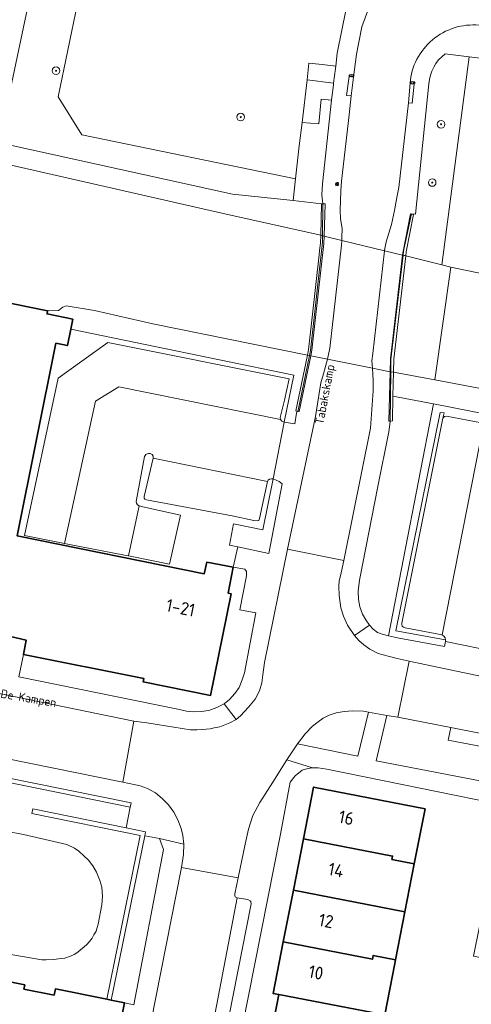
# Model space of a CAD drawing. Header units: metres. Extents: x 149984 to 156489, y 469398 to 478068.
# Tile 664 of 854: x 154388 to 154436, y 471860 to 471964. Entities that reach past the tile are written whole.
import ezdxf
from ezdxf.enums import TextEntityAlignment as Align

# ---------------------------------------------------------------- set-up
doc = ezdxf.new("R2010")
doc.units = ezdxf.units.M
doc.header["$LTSCALE"] = 0.75
for name, color, linetype, lineweight in [('B-WE-GR-BEPLANTING_CULTUUR_HEESTERS-GV', 252, 'Continuous', 18), ('B-WE-GR-BOOM-S', 252, 'Continuous', 25), ('B-WE-GR-STRUIK-GV', 252, 'Continuous', 13), ('B-WE-IE-MEUBILAIR-S', 252, 'Continuous', 25), ('B-WE-IE-TERREINAFSCHEIDING_KUNSTMATIG_HEKWERK-G', 252, 'IE-TERREINAFSCHEIDING_KUNSTMATIG-SO', 18), ('B-WE-IE-TERREINAFSCHEIDING_KUNSTMATIG_MUUR-GV', 252, 'Continuous', 18), ('B-WE-KW-KUNSTWERK_DEK-GV', 6, 'Continuous', 18), ('B-WE-OG-BEBOUWING-GV', 6, 'Continuous', 35), ('B-WE-OG-BEBOUWING-T18', 1, 'Continuous', 18), ('B-WE-OG-TERREIN_BEGROEID-GV', 252, 'Continuous', 18), ('B-WE-OG-TERREIN_ERF-GV', 252, 'Continuous', 18), ('B-WE-OG-TERREIN_OEVER-GV', 252, 'Continuous', 18), ('B-WE-OG-TOPOGRAFIE-T18', 7, 'Continuous', 18), ('B-WE-OG-WATER-GV', 252, 'Continuous', 18), ('B-WE-VH-GESLOTENVERHARDING_ASFALT-GV', 252, 'Continuous', 18), ('B-WE-VH-GESLOTENVERHARDING_BETON-GV', 252, 'Continuous', 18), ('B-WE-VH-HALFVERHARDING_GRASBETONSTEEN-GV', 252, 'Continuous', 18), ('B-WE-VH-OPENVERHARDING_BETONELEMENT-GV', 252, 'Continuous', 18), ('B-WE-VH-OPENVERHARDING_BETONSTRAATSTEEN-GV', 252, 'Continuous', 18), ('B-WE-VH-OPENVERHARDING_STRAATBAKSTEEN-GV', 252, 'Continuous', 18), ('B-WE-VH-OPENVERHARDING_TEGEL-GV', 252, 'Continuous', 18)]:
    doc.layers.add(name, color=color, linetype=linetype, lineweight=lineweight)
doc.styles.add('NLCS-ISO', font='NLCS-ISO.ttf')
doc.styles.add('NLCS-ISO-M500-T18', font='NLCS-ISO.ttf', dxfattribs={"height": 0.9})
doc.styles.add('NLCS-ISO-M750-T18', font='NLCS-ISO.ttf', dxfattribs={"height": 1.35})
doc.linetypes.add('IE-TERREINAFSCHEIDING_KUNSTMATIG-SO', pattern='A,4,[82,NLCS.SHX,S=0.75,R=90,X=0,Y=0],4,-2', length=10)

# ---------------------------------------------------------------- blocks, each defined once
blk = doc.blocks.new('SIE-MEUBILAIR_PAAL_LICHTMAST-SO')
for points in [[(-0.62, 0), (-1, 0)], [(-0.71, 0.71), (-0.44, 0.44)], [(0, 1), (0, 0.62)], [(0.44, 0.44), (0.71, 0.71)], [(1, 0), (0.62, 0)], [(-0.71, -0.71), (-0.44, -0.44)], [(0, -0.62), (0, -1)], [(0.44, -0.44), (0.71, -0.71)]]:
    blk.add_lwpolyline(points)
blk.add_circle((0, 0), 0.5)
blk = doc.blocks.new('SIE-MEUBILAIR_PUT_KOLK-SO')
blk.add_ellipse((0, 0), major_axis=(1.25, 0), ratio=0.54)
at = {"style": 'NLCS-ISO'}
blk.add_text('klk', height=0.75, dxfattribs=at).set_placement((0.03, 0), align=Align.MIDDLE_CENTER)
blk = doc.blocks.new('SGR-BOOM_GBKN-SO')
at = {"linetype": 'ByBlock', "lineweight": 18}
h = blk.add_hatch(color=0, dxfattribs=at)
h.dxf.hatch_style = 1
edge = h.paths.add_edge_path()
edge.add_arc((0, 0), 0.25, 0, 360)
at = {"color": 0, "linetype": 'ByBlock', "lineweight": 18}
for radius in [2, 0.25]:
    blk.add_circle((0, 0), radius, dxfattribs=at)
at = {"color": 0, "linetype": 'ByBlock', "lineweight": 18, "style": 'NLCS-ISO'}
blk.add_attdef('SOORT', (2.5, 0), '', height=1.5, dxfattribs=at)

msp = doc.modelspace()

# ---------------------------------------------------------------- linework, layer by layer
at = {"layer": 'B-WE-GR-BEPLANTING_CULTUUR_HEESTERS-GV', "flags": 128}
for points in [[(154421.675, 471958.854), (154421.705, 471959.094), (154420.28, 471959.267), (154418.892, 471959.396), (154418.692, 471957.641), (154421.481, 471957.295)], [(154420.219, 471944.602), (154420.34, 471944.602), (154420.231, 471945.526), (154420.302, 471946.707), (154421.257, 471955.488), (154420.179, 471955.605), (154419.916, 471953.004), (154418.164, 471953.135), (154417.858, 471950.688), (154417.473, 471947.203), (154417.221, 471944.925)], [(154388.859, 471897.122), (154388.375, 471894.783), (154405.115, 471891.357), (154406.01, 471891.149), (154406.723, 471891.104), (154407.564, 471891.122), (154408.359, 471891.23), (154409.208, 471891.537), (154409.967, 471891.926), (154410.536, 471892.396), (154411.087, 471893.028), (154411.547, 471893.66), (154411.873, 471894.473), (154412.117, 471895.214), (154413.291, 471901.501), (154411.629, 471901.845), (154412.315, 471905.404), (154412.333, 471905.874), (154412.135, 471906.109), (154410.927, 471906.315), (154410.387, 471903.594), (154410.71, 471903.528), (154408.54, 471892.816), (154401.441, 471894.254), (154401.511, 471894.601)], [(154403.166, 471877.759), (154401.624, 471878.033), (154398.099, 471860.73), (154399.489, 471860.45), (154400.479, 471860.25), (154403.609, 471876.575)]]:
    msp.add_lwpolyline(points, close=True, dxfattribs=at)
for points in [[(154431.497, 471957.22), (154430.102, 471943.487), (154429.668, 471943.548), (154429.664, 471943.514), (154429.904, 471943.469), (154429.132, 471939.524), (154429.083, 471939.099), (154432.875, 471938.179), (154432.905, 471938.413), (154435.726, 471960.075)], [(154435.726, 471960.075), (154433.216, 471960.379)]]:
    msp.add_lwpolyline(points, dxfattribs=at)
at = {"layer": 'B-WE-GR-BEPLANTING_CULTUUR_HEESTERS-GV'}
msp.add_lwpolyline([(154433.216, 471960.379, 0.2181168), (154431.497, 471957.22)], format="xyb", dxfattribs=at)
at = {"layer": 'B-WE-GR-STRUIK-GV', "flags": 128}
for points in [[(154428.022, 471899.621), (154432.693, 471922.612), (154433.099, 471922.576), (154432.988, 471922.02), (154433.16, 471922.192), (154433.35, 471922.21), (154437.026, 471921.523), (154437.288, 471921.505), (154437.55, 471921.541), (154437.727, 471921.636), (154437.799, 471921.758), (154437.88, 471922.373), (154432.002, 471923.517), (154427.252, 471899.108), (154427.905, 471898.967), (154428.393, 471898.862), (154433.135, 471897.968), (154433.259, 471898.506), (154433.25, 471898.668)], [(154415.757, 471915.359), (154415.132, 471915.626), (154414.041, 471910.246), (154410.951, 471910.896), (154410.554, 471908.656), (154411.401, 471908.474), (154414.673, 471907.771), (154416.082, 471915.106)]]:
    msp.add_lwpolyline(points, close=True, dxfattribs=at)
at = {"layer": 'B-WE-IE-TERREINAFSCHEIDING_KUNSTMATIG_HEKWERK-G', "flags": 128}
for points in [[(154420.317, 471941.227), (154420.344, 471944.564)], [(154428.791, 471939.17), (154428.843, 471939.617), (154429.668, 471943.548)], [(154418.952, 471928.604), (154419.062, 471929.133), (154420.311, 471940.562), (154420.317, 471941.227)], [(154427.502, 471926.896), (154427.52, 471928.187), (154428.791, 471939.17)], [(154417.717, 471922.669), (154418.952, 471928.604)], [(154427.426, 471921.63), (154427.502, 471926.896)]]:
    msp.add_lwpolyline(points, dxfattribs=at)
at = {"layer": 'B-WE-IE-TERREINAFSCHEIDING_KUNSTMATIG_MUUR-GV', "flags": 128}
for points in [[(154368.97, 471887.548), (154368.915, 471887.278), (154371.343, 471886.803), (154375.327, 471886.022), (154375.91, 471885.908), (154376.486, 471885.795), (154383.012, 471884.516), (154400.09, 471881.05), (154400.205, 471881.502), (154376.581, 471886.268), (154369.019, 471887.793)], [(154397.64, 471860.823), (154398.099, 471860.73), (154401.624, 471878.033), (154401.71, 471878.452), (154399.663, 471878.869), (154389.859, 471880.866), (154389.76, 471880.379), (154401.152, 471878.058)]]:
    msp.add_lwpolyline(points, close=True, dxfattribs=at)
at = {"layer": 'B-WE-KW-KUNSTWERK_DEK-GV', "flags": 128}
msp.add_lwpolyline([(154429.083, 471939.099), (154428.791, 471939.17), (154428.74, 471939.183), (154426.824, 471939.648), (154422.339, 471940.736), (154420.479, 471941.188), (154420.317, 471941.227), (154420.128, 471941.273), (154420.105, 471940.447), (154420.02, 471939.679), (154419.966, 471939.199), (154418.853, 471929.223), (154418.734, 471928.648), (154419.077, 471928.579), (154420.852, 471928.22), (154425.562, 471927.268), (154426.235, 471927.132), (154427.448, 471926.906), (154427.797, 471926.842), (154427.834, 471928.242)], close=True, dxfattribs=at)
at = {"layer": 'B-WE-OG-BEBOUWING-GV', "flags": 128}
for points in [[(154384.64, 471899.679), (154389.159, 471898.628), (154388.859, 471897.122), (154401.511, 471894.601), (154401.441, 471894.254), (154408.54, 471892.816), (154410.71, 471903.528), (154410.387, 471903.594), (154410.927, 471906.315), (154408.151, 471906.849), (154407.888, 471905.635), (154388.219, 471909.614), (154392.282, 471929.905), (154393.496, 471929.662), (154393.841, 471931.387), (154394.051, 471932.436), (154391.355, 471932.997), (154391.413, 471933.311), (154380.716, 471935.491)], [(154387.019, 471851.806), (154390.196, 471851.166), (154389.584, 471848.124), (154396.024, 471846.826), (154396.715, 471846.687), (154399.489, 471860.45), (154398.099, 471860.73), (154397.64, 471860.823), (154392.221, 471861.915), (154392.088, 471861.257), (154388.92, 471861.895), (154389.009, 471862.337), (154374.257, 471865.31)]]:
    msp.add_lwpolyline(points, dxfattribs=at)
for points in [[(154427.688, 471875.896), (154427.62, 471875.547), (154429.975, 471875.086), (154430.043, 471875.435), (154431.106, 471880.867), (154419.379, 471883.162), (154418.316, 471877.73)], [(154427.62, 471875.547), (154427.688, 471875.896), (154418.316, 471877.73), (154417.252, 471872.298), (154428.986, 471870.023), (154429.975, 471875.086)], [(154425.561, 471865.032), (154425.637, 471865.419), (154427.993, 471864.958), (154428.986, 471870.023), (154417.252, 471872.298), (154416.189, 471866.866)], [(154425.637, 471865.419), (154425.561, 471865.032), (154416.189, 471866.866), (154415.126, 471861.434), (154415.715, 471861.319), (154423.917, 471859.754), (154426.137, 471859.32), (154426.862, 471859.178), (154427.917, 471864.571), (154427.993, 471864.958)], [(154414.729, 471856.279), (154422.923, 471854.676), (154425.139, 471854.243), (154426.137, 471859.32), (154423.917, 471859.754), (154415.715, 471861.319)]]:
    msp.add_lwpolyline(points, close=True, dxfattribs=at)
at = {"layer": 'B-WE-OG-TERREIN_BEGROEID-GV', "flags": 128}
for points in [[(154420.155, 471980.744), (154419.068, 471975.373), (154422.15, 471974.208), (154420.541, 471966.5), (154420.11, 471965.857), (154412.754, 471966.76), (154395.568, 471970.615), (154392.527, 471955.863), (154395.005, 471951.844), (154417.473, 471947.203), (154417.858, 471950.688), (154418.164, 471953.135), (154418.692, 471957.641), (154418.892, 471959.396), (154420.28, 471959.267), (154421.705, 471959.094), (154421.873, 471960.442), (154422.816, 471965.109), (154423.962, 471970.6), (154425.781, 471979.63)], [(154391.019, 471973.384), (154386.593, 471952.361), (154386.997, 471950.884), (154410.853, 471945.611), (154417.221, 471944.925), (154417.473, 471947.203), (154395.005, 471951.844), (154392.527, 471955.863), (154395.568, 471970.615), (154391.71, 471971.48), (154392.005, 471973.226)], [(154391.413, 471933.311), (154391.355, 471932.997), (154394.051, 471932.436), (154393.841, 471931.387), (154417.29, 471926.542), (154416.288, 471921.606), (154417.422, 471921.412), (154417.593, 471922.527), (154417.647, 471922.761), (154417.512, 471922.785), (154418.734, 471928.648), (154410.263, 471930.36), (154402.458, 471931.95), (154396.333, 471933.341), (154393.37, 471933.847), (154393.008, 471933.721), (154392.539, 471933.341)], [(154449.479, 471919.38), (154450.11, 471922.663), (154432.117, 471926.038), (154427.797, 471926.842), (154427.732, 471924.348), (154432.002, 471923.517), (154437.88, 471922.373), (154443.589, 471921.216), (154443.553, 471920.783), (154443.626, 471920.512), (154443.897, 471920.313), (154448.227, 471919.59)], [(154425.664, 471899.802), (154426.098, 471899.432), (154426.586, 471899.251), (154427.252, 471899.108), (154432.002, 471923.517), (154427.732, 471924.348), (154427.663, 471921.719), (154427.426, 471921.706), (154427.426, 471921.63), (154427.281, 471920.579), (154426.125, 471914.816), (154424.192, 471904.951), (154424.065, 471903.804), (154424.102, 471902.91), (154424.228, 471902.142), (154424.508, 471901.392), (154424.869, 471900.769), (154425.249, 471900.227)], [(154419.264, 471889.575), (154418.496, 471888.762), (154417.692, 471887.714), (154424.051, 471886.434), (154425.154, 471891.047), (154424.621, 471891.147), (154423.501, 471891.192), (154422.588, 471891.11), (154421.748, 471890.984), (154421.026, 471890.722), (154420.384, 471890.406), (154419.86, 471890.035)], [(154439.616, 471886.931), (154433.545, 471888.096), (154433.823, 471889.424), (154428.234, 471890.524), (154427.069, 471890.686), (154425.975, 471885.946), (154438.902, 471883.453)]]:
    msp.add_lwpolyline(points, close=True, dxfattribs=at)
msp.add_lwpolyline([(154383.445, 471866.223), (154390.799, 471864.967), (154391.269, 471864.958), (154392.018, 471864.994), (154392.849, 471865.111), (154393.229, 471865.166), (154393.807, 471865.373), (154394.186, 471865.545), (154394.584, 471865.798), (154394.882, 471866.033), (154395.243, 471866.331), (154395.532, 471866.593), (154395.813, 471866.891), (154396.084, 471867.27), (154396.282, 471867.596), (154396.508, 471867.984), (154396.626, 471868.373), (154396.707, 471868.743), (154397.113, 471870.757), (154397.195, 471871.688), (154397.104, 471872.637), (154396.915, 471873.323), (154396.535, 471874.217), (154396.174, 471874.877), (154395.722, 471875.455), (154395.234, 471875.925), (154394.701, 471876.404), (154394.241, 471876.747), (154393.437, 471877.126), (154388.866, 471878.165), (154387.005, 471878.517)], dxfattribs=at)
at = {"layer": 'B-WE-OG-TERREIN_ERF-GV', "flags": 128}
for points in [[(154531.679, 471948.012), (154501.648, 471951.919), (154470.927, 471955.725), (154454.486, 471957.809), (154435.726, 471960.075), (154432.905, 471938.413), (154432.875, 471938.179), (154433.815, 471937.926), (154437.176, 471937.204), (154445.683, 471935.293), (154457.761, 471932.784), (154467.364, 471930.588), (154478.549, 471928.253), (154485.988, 471926.546), (154497.2, 471924.149), (154508.97, 471921.658), (154521, 471919.074)], [(154437.148, 471859.162), (154438.348, 471864.934), (154436.206, 471865.367), (154436.84, 471868.5), (154437.473, 471871.633), (154439.614, 471871.2), (154440.277, 471874.444), (154437.09, 471875.074), (154438.353, 471881.462), (154420.764, 471885.04), (154419.851, 471885.175), (154419.255, 471885.184), (154418.776, 471885.139), (154418.189, 471884.94), (154417.43, 471884.353), (154416.924, 471883.694), (154415.903, 471878.201), (154408.55, 471840.964)], [(154414.729, 471856.279), (154415.715, 471861.319), (154415.126, 471861.434), (154416.189, 471866.866), (154417.252, 471872.298), (154418.316, 471877.73), (154419.379, 471883.162), (154431.106, 471880.867), (154430.043, 471875.435), (154429.975, 471875.086), (154428.986, 471870.023), (154427.993, 471864.958), (154427.917, 471864.571), (154426.862, 471859.178)]]:
    msp.add_lwpolyline(points, dxfattribs=at)
at = {"layer": 'B-WE-OG-TERREIN_OEVER-GV', "flags": 128}
msp.add_lwpolyline([(154388.993, 471975.46), (154384.317, 471949.395), (154410.498, 471943.429), (154420.128, 471941.273), (154420.219, 471944.602), (154417.221, 471944.925), (154410.853, 471945.611), (154386.997, 471950.884), (154386.593, 471952.361), (154391.019, 471973.384), (154390.033, 471973.524), (154390.323, 471975.191)], close=True, dxfattribs=at)
at = {"layer": 'B-WE-OG-WATER-GV', "flags": 128}
for points in [[(154380.716, 471935.491), (154391.413, 471933.311), (154392.539, 471933.341), (154393.008, 471933.721), (154393.37, 471933.847), (154396.333, 471933.341), (154402.458, 471931.95), (154410.263, 471930.36), (154418.734, 471928.648), (154419.077, 471928.579), (154420.852, 471928.22), (154425.562, 471927.268), (154426.235, 471927.132), (154427.448, 471926.906), (154427.797, 471926.842), (154432.117, 471926.038), (154433.815, 471937.926), (154432.875, 471938.179), (154429.083, 471939.099), (154428.74, 471939.183), (154426.824, 471939.648), (154422.339, 471940.736), (154420.479, 471941.188), (154420.128, 471941.273), (154410.498, 471943.429), (154384.317, 471949.395)], [(154521, 471919.074), (154508.97, 471921.658), (154497.2, 471924.149), (154485.988, 471926.546), (154478.549, 471928.253), (154467.364, 471930.588), (154457.761, 471932.784), (154445.683, 471935.293), (154437.176, 471937.204), (154433.815, 471937.926), (154432.117, 471926.038), (154450.11, 471922.663), (154550.258, 471903.456)]]:
    msp.add_lwpolyline(points, dxfattribs=at)
at = {"layer": 'B-WE-VH-GESLOTENVERHARDING_ASFALT-GV', "flags": 128}
msp.add_lwpolyline([(154370.721, 471896.241), (154369.414, 471889.751), (154376.972, 471888.206), (154399.336, 471883.698), (154400.486, 471890.117), (154378.277, 471894.686)], close=True, dxfattribs=at)
at = {"layer": 'B-WE-VH-GESLOTENVERHARDING_BETON-GV', "flags": 128}
for points in [[(154420.34, 471944.602), (154420.219, 471944.602), (154420.128, 471941.273), (154420.479, 471941.188), (154420.588, 471944.603)], [(154429.904, 471943.469), (154429.664, 471943.514), (154429.561, 471943.534), (154428.786, 471939.577), (154428.74, 471939.183), (154429.083, 471939.099), (154429.132, 471939.524)], [(154420.455, 471940.422), (154420.479, 471941.188), (154420.128, 471941.273), (154420.105, 471940.447), (154420.02, 471939.679), (154419.966, 471939.199), (154418.853, 471929.223), (154418.734, 471928.648), (154418.952, 471928.604), (154419.077, 471928.579), (154419.199, 471929.168)], [(154429.083, 471939.099), (154428.74, 471939.183), (154427.484, 471928.266), (154427.448, 471926.906), (154427.502, 471926.896), (154427.797, 471926.842), (154427.834, 471928.242)], [(154419.077, 471928.579), (154418.734, 471928.648), (154417.512, 471922.785), (154417.647, 471922.761), (154417.858, 471922.725)], [(154427.448, 471926.906), (154427.312, 471921.699), (154427.426, 471921.706), (154427.663, 471921.719), (154427.732, 471924.348), (154427.797, 471926.842)]]:
    msp.add_lwpolyline(points, close=True, dxfattribs=at)
at = {"layer": 'B-WE-VH-HALFVERHARDING_GRASBETONSTEEN-GV', "flags": 128}
msp.add_lwpolyline([(154439.616, 471886.931), (154439.861, 471888.234), (154433.823, 471889.424), (154433.545, 471888.096)], close=True, dxfattribs=at)
at = {"layer": 'B-WE-VH-OPENVERHARDING_BETONELEMENT-GV', "flags": 128}
for points in [[(154423.562, 471957.93), (154423.116, 471957.991), (154422.843, 471956.01), (154423.336, 471955.942)], [(154429.521, 471957.282), (154429.37, 471955.226), (154429.765, 471955.2), (154429.97, 471957.188)]]:
    msp.add_lwpolyline(points, close=True, dxfattribs=at)
at = {"layer": 'B-WE-VH-OPENVERHARDING_BETONSTRAATSTEEN-GV', "flags": 128}
for points in [[(154393.177, 471908.824), (154396.454, 471923.794), (154398.893, 471925.33), (154415.902, 471921.89), (154415.875, 471922.089), (154416.326, 471923.896), (154416.805, 471926.163), (154397.753, 471929.994), (154392.513, 471926.236), (154388.972, 471909.65)], [(154415.132, 471915.626), (154416.288, 471921.606), (154416.055, 471921.692), (154415.902, 471921.89), (154398.893, 471925.33), (154396.454, 471923.794), (154393.177, 471908.824), (154393.703, 471908.72), (154399.483, 471907.585), (154399.912, 471907.501), (154401.028, 471912.794), (154400.861, 471912.902), (154400.766, 471913.06), (154400.734, 471913.245), (154401.592, 471917.988), (154401.728, 471918.187), (154401.981, 471918.295), (154402.207, 471918.295), (154402.405, 471918.196), (154402.514, 471917.997), (154402.498, 471917.812), (154414.522, 471915.35), (154414.603, 471915.486), (154414.752, 471915.589), (154414.937, 471915.617)], [(154428.996, 471899.924), (154432.889, 471899.201), (154437.288, 471921.505), (154437.026, 471921.523), (154433.35, 471922.21), (154433.16, 471922.192), (154432.988, 471922.02), (154428.661, 471900.43), (154428.652, 471900.24), (154428.688, 471900.105), (154428.824, 471900.005)], [(154433.079, 471899.066), (154433.205, 471898.867), (154433.25, 471898.668), (154433.259, 471898.506), (154438.774, 471897.37), (154438.797, 471897.53), (154438.881, 471897.693), (154438.948, 471897.785), (154439.068, 471897.862), (154439.174, 471897.903), (154439.335, 471897.912), (154439.497, 471897.882), (154443.897, 471920.313), (154443.626, 471920.512), (154443.553, 471920.783), (154443.589, 471921.216), (154437.88, 471922.373), (154437.799, 471921.758), (154437.727, 471921.636), (154437.55, 471921.541), (154437.288, 471921.505), (154432.889, 471899.201)], [(154401.825, 471913.426), (154410.832, 471911.728), (154413.081, 471911.222), (154413.451, 471911.213), (154413.605, 471911.249), (154413.695, 471911.439), (154414.522, 471915.35), (154402.498, 471917.812), (154401.563, 471913.756), (154401.572, 471913.593), (154401.631, 471913.48)], [(154405.377, 471911.8), (154401.416, 471912.685), (154401.028, 471912.794), (154399.912, 471907.501), (154404.239, 471906.651)]]:
    msp.add_lwpolyline(points, close=True, dxfattribs=at)
at = {"layer": 'B-WE-VH-OPENVERHARDING_STRAATBAKSTEEN-GV', "flags": 128}
for points in [[(154427.549, 471971.615), (154424.465, 471963.222), (154423.896, 471960.347), (154423.562, 471957.93), (154423.336, 471955.942), (154423.109, 471953.948), (154422.329, 471946.986), (154422.255, 471945.952), (154422.213, 471944.931), (154422.191, 471943.935), (154422.207, 471943.009), (154422.37, 471941.994), (154422.351, 471941.025), (154422.339, 471940.736), (154426.824, 471939.648), (154426.829, 471939.693), (154427.006, 471940.587), (154427.57, 471942.41), (154427.891, 471943.898), (154428.143, 471945.241), (154428.337, 471946.299), (154429.37, 471955.226), (154429.521, 471957.282)], [(154439.929, 471894.2), (154431.066, 471896.07), (154429.44, 471896.431), (154428.234, 471890.524), (154433.823, 471889.424), (154439.861, 471888.234)], [(154406.7, 471847.297), (154411.332, 471871.498), (154411.116, 471871.598), (154411.098, 471871.733), (154411.088, 471871.914), (154411.432, 471873.612), (154405.479, 471874.714), (154402.254, 471858.345)]]:
    msp.add_lwpolyline(points, dxfattribs=at)
at = {"layer": 'B-WE-VH-OPENVERHARDING_STRAATBAKSTEEN-GV'}
msp.add_lwpolyline([(154429.521, 471957.282, -0.4163401), (154436.792, 471963.399)], format="xyb", dxfattribs=at)
at = {"layer": 'B-WE-VH-OPENVERHARDING_STRAATBAKSTEEN-GV', "flags": 128}
for points in [[(154426.824, 471939.648), (154422.339, 471940.736), (154422.319, 471940.227), (154421.09, 471929.369), (154420.852, 471928.22), (154425.562, 471927.268), (154425.514, 471928.05), (154425.618, 471928.824)], [(154425.562, 471927.268), (154420.852, 471928.22), (154420.418, 471926.687), (154420.158, 471925.734), (154419.567, 471922.184), (154416.64, 471908.236), (154422.548, 471907.014), (154425.38, 471920.958), (154425.664, 471924.88), (154425.64, 471925.986)], [(154424.138, 471898.608), (154423.686, 471899.114), (154422.945, 471900.225), (154422.539, 471901.147), (154422.259, 471902.041), (154422.087, 471903.324), (154422.024, 471904.327), (154422.078, 471904.846), (154422.29, 471905.713), (154422.548, 471907.014), (154416.64, 471908.236), (154414.206, 471896.275), (154414.043, 471894.97), (154413.948, 471894.157), (154413.691, 471893.285), (154413.221, 471892.436), (154412.534, 471891.569), (154411.69, 471890.67), (154411.238, 471890.291), (154410.588, 471889.92), (154409.531, 471889.514), (154408.932, 471889.394), (154408.49, 471889.304), (154407.676, 471889.213), (154407.089, 471889.177), (154406.448, 471889.204), (154402.916, 471889.764), (154401.85, 471889.918), (154400.486, 471890.117), (154399.336, 471883.698), (154400.664, 471883.4), (154401.133, 471883.287), (154401.901, 471883.007), (154402.741, 471882.546), (154403.464, 471881.968), (154404.124, 471881.282), (154404.675, 471880.532), (154405.117, 471879.71), (154405.47, 471878.797), (154405.623, 471878.075), (154405.741, 471877.144), (154405.704, 471876.06), (154405.479, 471874.714), (154411.432, 471873.612), (154412.182, 471877.144), (154412.525, 471878.734), (154412.995, 471880.162), (154413.735, 471881.535), (154415.09, 471883.685), (154416.572, 471886.052), (154417.692, 471887.714), (154418.496, 471888.762), (154419.264, 471889.575), (154419.86, 471890.035), (154420.384, 471890.406), (154421.026, 471890.722), (154421.748, 471890.984), (154422.588, 471891.11), (154423.501, 471891.192), (154424.621, 471891.147), (154425.154, 471891.047), (154427.069, 471890.686), (154428.234, 471890.524), (154429.44, 471896.431), (154428.167, 471896.702), (154427.209, 471896.937), (154426.188, 471897.235), (154425.303, 471897.705), (154424.653, 471898.148)], [(154407.771, 471846.997), (154407.906, 471846.985), (154408.01, 471847.012), (154408.098, 471847.051), (154408.166, 471847.177), (154412.805, 471870.884), (154412.778, 471871.101), (154412.706, 471871.2), (154412.453, 471871.318), (154411.332, 471871.498), (154406.7, 471847.297)]]:
    msp.add_lwpolyline(points, close=True, dxfattribs=at)
at = {"layer": 'B-WE-VH-OPENVERHARDING_TEGEL-GV', "flags": 128}
for points in [[(154422.816, 471965.109), (154421.873, 471960.442), (154421.705, 471959.094), (154421.675, 471958.854), (154421.481, 471957.295), (154421.461, 471957.13), (154421.294, 471955.79), (154421.264, 471955.553), (154421.257, 471955.488), (154420.302, 471946.707), (154420.231, 471945.526), (154420.34, 471944.602), (154420.588, 471944.603), (154420.479, 471941.188), (154422.339, 471940.736), (154422.351, 471941.025), (154422.37, 471941.994), (154422.207, 471943.009), (154422.191, 471943.935), (154422.213, 471944.931), (154422.255, 471945.952), (154422.329, 471946.986), (154423.109, 471953.948), (154423.336, 471955.942), (154422.843, 471956.01), (154423.116, 471957.991), (154423.562, 471957.93), (154423.896, 471960.347), (154424.465, 471963.222), (154427.549, 471971.615)], [(154433.216, 471960.379), (154435.726, 471960.075), (154454.486, 471957.809), (154470.927, 471955.725), (154501.648, 471951.919), (154531.679, 471948.012), (154555.3, 471941.365), (154575.372, 471935.599), (154611.37, 471925.235), (154625.673, 471921.093), (154628.511, 471920.271), (154629.063, 471920.111), (154629.216, 471923.715), (154628.725, 471923.857), (154625.304, 471924.848)], [(154429.521, 471957.282), (154429.97, 471957.188), (154429.765, 471955.2), (154429.37, 471955.226), (154428.337, 471946.299), (154428.143, 471945.241), (154427.891, 471943.898), (154427.57, 471942.41), (154427.006, 471940.587), (154426.829, 471939.693), (154426.824, 471939.648), (154428.74, 471939.183), (154428.786, 471939.577), (154429.561, 471943.534), (154429.664, 471943.514), (154429.668, 471943.548), (154430.102, 471943.487), (154431.497, 471957.22)], [(154378.277, 471894.686), (154400.486, 471890.117), (154401.85, 471889.918), (154402.916, 471889.764), (154406.448, 471889.204), (154407.089, 471889.177), (154407.676, 471889.213), (154408.49, 471889.304), (154408.932, 471889.394), (154409.531, 471889.514), (154410.588, 471889.92), (154411.238, 471890.291), (154409.967, 471891.926), (154409.208, 471891.537), (154408.359, 471891.23), (154407.564, 471891.122), (154406.723, 471891.104), (154406.01, 471891.149), (154405.115, 471891.357), (154388.375, 471894.783), (154388.859, 471897.122), (154389.159, 471898.628), (154384.64, 471899.679)], [(154438.774, 471897.37), (154433.259, 471898.506), (154433.135, 471897.968), (154428.393, 471898.862), (154427.905, 471898.967), (154427.252, 471899.108), (154426.586, 471899.251), (154426.098, 471899.432), (154425.664, 471899.802), (154425.249, 471900.227), (154423.686, 471899.114), (154424.138, 471898.608), (154424.653, 471898.148), (154425.303, 471897.705), (154426.188, 471897.235), (154427.209, 471896.937), (154428.167, 471896.702), (154429.44, 471896.431), (154431.066, 471896.07), (154439.929, 471894.2)], [(154438.902, 471883.453), (154425.975, 471885.946), (154427.069, 471890.686), (154425.154, 471891.047), (154424.051, 471886.434), (154417.692, 471887.714), (154416.572, 471886.052), (154419.255, 471885.184), (154419.851, 471885.175), (154420.764, 471885.04), (154438.353, 471881.462)], [(154408.55, 471840.964), (154415.903, 471878.201), (154416.924, 471883.694), (154417.43, 471884.353), (154418.189, 471884.94), (154418.776, 471885.139), (154419.255, 471885.184), (154416.572, 471886.052), (154415.09, 471883.685), (154413.735, 471881.535), (154412.995, 471880.162), (154412.525, 471878.734), (154412.182, 471877.144), (154411.432, 471873.612), (154411.088, 471871.914), (154411.098, 471871.733), (154411.116, 471871.598), (154411.332, 471871.498), (154412.453, 471871.318), (154412.706, 471871.2), (154412.778, 471871.101), (154412.805, 471870.884), (154408.166, 471847.177)], [(154374.257, 471865.31), (154389.009, 471862.337), (154388.92, 471861.895), (154392.088, 471861.257), (154392.221, 471861.915), (154397.64, 471860.823), (154401.152, 471878.058), (154389.76, 471880.379), (154389.859, 471880.866), (154399.663, 471878.869), (154400.09, 471881.05), (154383.012, 471884.516)], [(154387.005, 471878.517), (154388.866, 471878.165), (154393.437, 471877.126), (154394.241, 471876.747), (154394.701, 471876.404), (154395.234, 471875.925), (154395.722, 471875.455), (154396.174, 471874.877), (154396.535, 471874.217), (154396.915, 471873.323), (154397.104, 471872.637), (154397.195, 471871.688), (154397.113, 471870.757), (154396.707, 471868.743), (154396.626, 471868.373), (154396.508, 471867.984), (154396.282, 471867.596), (154396.084, 471867.27), (154395.813, 471866.891), (154395.532, 471866.593), (154395.243, 471866.331), (154394.882, 471866.033), (154394.584, 471865.798), (154394.186, 471865.545), (154393.807, 471865.373), (154393.229, 471865.166), (154392.849, 471865.111), (154392.018, 471864.994), (154391.269, 471864.958), (154390.799, 471864.967), (154383.445, 471866.223)], [(154402.254, 471858.345), (154405.479, 471874.714), (154405.704, 471876.06), (154405.741, 471877.144), (154403.166, 471877.759), (154403.609, 471876.575), (154400.479, 471860.25), (154399.489, 471860.45), (154396.715, 471846.687)]]:
    msp.add_lwpolyline(points, dxfattribs=at)
at = {"layer": 'B-WE-VH-OPENVERHARDING_TEGEL-GV'}
for points in [[(154436.792, 471963.399, 0.4163401), (154429.521, 471957.282)], [(154431.497, 471957.22, -0.2181168), (154433.216, 471960.379)]]:
    msp.add_lwpolyline(points, format="xyb", dxfattribs=at)
at = {"layer": 'B-WE-VH-OPENVERHARDING_TEGEL-GV', "flags": 128}
for points in [[(154421.294, 471955.79), (154421.461, 471957.13), (154421.481, 471957.295), (154418.692, 471957.641), (154418.164, 471953.135), (154419.916, 471953.004), (154420.179, 471955.605), (154421.257, 471955.488), (154421.264, 471955.553)], [(154422.319, 471940.227), (154422.339, 471940.736), (154420.479, 471941.188), (154420.455, 471940.422), (154419.199, 471929.168), (154419.077, 471928.579), (154420.852, 471928.22), (154421.09, 471929.369)], [(154428.74, 471939.183), (154426.824, 471939.648), (154425.618, 471928.824), (154425.514, 471928.05), (154425.562, 471927.268), (154426.235, 471927.132), (154427.448, 471926.906), (154427.484, 471928.266)], [(154393.841, 471931.387), (154393.496, 471929.662), (154392.282, 471929.905), (154388.219, 471909.614), (154407.888, 471905.635), (154408.151, 471906.849), (154410.927, 471906.315), (154411.401, 471908.474), (154410.554, 471908.656), (154410.951, 471910.896), (154414.041, 471910.246), (154415.132, 471915.626), (154414.937, 471915.617), (154414.752, 471915.589), (154414.603, 471915.486), (154414.522, 471915.35), (154413.695, 471911.439), (154413.605, 471911.249), (154413.451, 471911.213), (154413.081, 471911.222), (154410.832, 471911.728), (154401.825, 471913.426), (154401.631, 471913.48), (154401.572, 471913.593), (154401.563, 471913.756), (154402.498, 471917.812), (154402.514, 471917.997), (154402.405, 471918.196), (154402.207, 471918.295), (154401.981, 471918.295), (154401.728, 471918.187), (154401.592, 471917.988), (154400.734, 471913.245), (154400.766, 471913.06), (154400.861, 471912.902), (154401.028, 471912.794), (154401.416, 471912.685), (154405.377, 471911.8), (154404.239, 471906.651), (154399.912, 471907.501), (154399.483, 471907.585), (154393.703, 471908.72), (154393.177, 471908.824), (154388.972, 471909.65), (154392.513, 471926.236), (154397.753, 471929.994), (154416.805, 471926.163), (154416.326, 471923.896), (154415.875, 471922.089), (154415.902, 471921.89), (154416.055, 471921.692), (154416.288, 471921.606), (154417.29, 471926.542)], [(154420.158, 471925.734), (154420.418, 471926.687), (154420.852, 471928.22), (154419.077, 471928.579), (154417.858, 471922.725), (154417.647, 471922.761), (154417.593, 471922.527), (154417.422, 471921.412), (154416.288, 471921.606), (154415.132, 471915.626), (154415.757, 471915.359), (154416.082, 471915.106), (154414.673, 471907.771), (154411.401, 471908.474), (154410.927, 471906.315), (154412.135, 471906.109), (154412.333, 471905.874), (154412.315, 471905.404), (154411.629, 471901.845), (154413.291, 471901.501), (154412.117, 471895.214), (154411.873, 471894.473), (154411.547, 471893.66), (154411.087, 471893.028), (154410.536, 471892.396), (154409.967, 471891.926), (154411.238, 471890.291), (154411.69, 471890.67), (154412.534, 471891.569), (154413.221, 471892.436), (154413.691, 471893.285), (154413.948, 471894.157), (154414.043, 471894.97), (154414.206, 471896.275), (154416.64, 471908.236), (154419.567, 471922.184)], [(154427.448, 471926.906), (154426.235, 471927.132), (154425.562, 471927.268), (154425.64, 471925.986), (154425.664, 471924.88), (154425.38, 471920.958), (154422.548, 471907.014), (154422.29, 471905.713), (154422.078, 471904.846), (154422.024, 471904.327), (154422.087, 471903.324), (154422.259, 471902.041), (154422.539, 471901.147), (154422.945, 471900.225), (154423.686, 471899.114), (154425.249, 471900.227), (154424.869, 471900.769), (154424.508, 471901.392), (154424.228, 471902.142), (154424.102, 471902.91), (154424.065, 471903.804), (154424.192, 471904.951), (154426.125, 471914.816), (154427.281, 471920.579), (154427.426, 471921.63), (154427.426, 471921.706), (154427.312, 471921.699)], [(154432.889, 471899.201), (154428.996, 471899.924), (154428.824, 471900.005), (154428.688, 471900.105), (154428.652, 471900.24), (154428.661, 471900.43), (154432.988, 471922.02), (154433.099, 471922.576), (154432.693, 471922.612), (154428.022, 471899.621), (154433.25, 471898.668), (154433.205, 471898.867), (154433.079, 471899.066)], [(154369.414, 471889.751), (154369.019, 471887.793), (154376.581, 471886.268), (154400.205, 471881.502), (154400.09, 471881.05), (154399.663, 471878.869), (154401.71, 471878.452), (154401.624, 471878.033), (154403.166, 471877.759), (154405.741, 471877.144), (154405.623, 471878.075), (154405.47, 471878.797), (154405.117, 471879.71), (154404.675, 471880.532), (154404.124, 471881.282), (154403.464, 471881.968), (154402.741, 471882.546), (154401.901, 471883.007), (154401.133, 471883.287), (154400.664, 471883.4), (154399.336, 471883.698), (154376.972, 471888.206)]]:
    msp.add_lwpolyline(points, close=True, dxfattribs=at)

# ---------------------------------------------------------------- block references
at = {"layer": 'B-WE-GR-BOOM-S', "xscale": 0.2, "yscale": 0.2, "zscale": 0.2}
for p in [(154392.291, 471958.605), (154411.713, 471953.726), (154432.793, 471952.959), (154431.855, 471946.829)]:
    msp.add_blockref('SGR-BOOM_GBKN-SO', p, dxfattribs=at)
at = {"layer": 'B-WE-IE-MEUBILAIR-S', "xscale": 0.2, "yscale": 0.2, "zscale": 0.2}
for name, p in [('SIE-MEUBILAIR_PUT_KOLK-SO', (154423.361, 471958.082)), ('SIE-MEUBILAIR_PUT_KOLK-SO', (154429.797, 471957.338)), ('SIE-MEUBILAIR_PAAL_LICHTMAST-SO', (154421.848, 471946.673))]:
    msp.add_blockref(name, p, dxfattribs=at)

# ---------------------------------------------------------------- texts
at = {"layer": 'B-WE-OG-BEBOUWING-T18', "style": 'NLCS-ISO-M750-T18'}
for s, rotation, p in [('1-21', 348.6, (154405.395, 471902.058)), ('16', 348.9, (154422.824, 471879.94)), ('14', 348.9, (154421.745, 471874.427)), ('12', 348.9, (154420.698, 471869.081)), ('10', 348.9, (154419.634, 471863.642))]:
    msp.add_text(s, height=1.35, rotation=rotation, dxfattribs=at).set_placement(p, align=Align.MIDDLE)
at = {"layer": 'B-WE-OG-TOPOGRAFIE-T18', "style": 'NLCS-ISO-M500-T18'}
for s, rotation, p in [('Tabakskamp', 79.2, (154420.689, 471924.497)), ('De Kampen', 350.3, (154389.381, 471892.401))]:
    msp.add_text(s, height=0.9, rotation=rotation, dxfattribs=at).set_placement(p, align=Align.MIDDLE)

doc.saveas('drawing.dxf')
